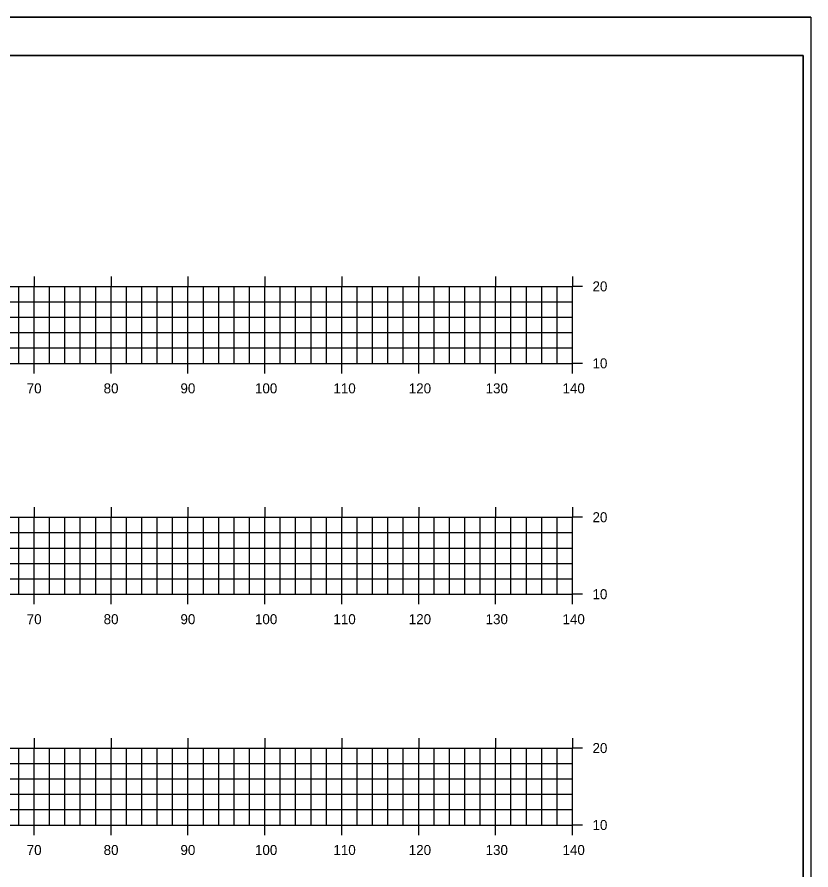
# Model space of a CAD drawing. Extents: x 40011 to 50684, y 49949 to 72236.
# Drawn here: x 43169.4 to 43272.7, y 68461 to 68571.8 of the extents above; entities that cross this region are included whole.
import ezdxf

# ---------------------------------------------------------------- set-up
doc = ezdxf.new("R2010")
doc.units = 0
for name, color, linetype in [('1', 7, 'Continuous'), ('41', 7, 'Continuous'), ('51', 7, 'Continuous'), ('53', 7, 'Continuous'), ('55', 7, 'Continuous'), ('60', 7, 'Continuous')]:
    doc.layers.add(name, color=color, linetype=linetype)

msp = doc.modelspace()

# ---------------------------------------------------------------- linework, layer by layer
at = {"layer": '1'}
for p, q in [((43272.67, 68571.8), (42923.28, 68571.8)), ((43271.67, 68566.8), (42941.67, 68566.8)), ((43271.67, 68356.8), (43271.67, 68566.8))]:
    msp.add_line(p, q, dxfattribs=at)
at = {"layer": '41'}
for points in [[(42923.28, 68571.8), (43272.67, 68571.8), (43272.67, 68351.8), (42923.28, 68351.8)], [(42941.67, 68566.8), (43271.67, 68566.8), (43271.67, 68356.8), (42941.67, 68356.8)]]:
    msp.add_lwpolyline(points, close=True, dxfattribs=at)
at = {"layer": '51'}
for p, q in [((43169.67, 68526.8), (43169.67, 68536.8)), ((43173.67, 68526.8), (43173.67, 68536.8)), ((43175.67, 68526.8), (43175.67, 68536.8)), ((43177.67, 68526.8), (43177.67, 68536.8)), ((43179.67, 68526.8), (43179.67, 68536.8)), ((43183.67, 68526.8), (43183.67, 68536.8)), ((43185.67, 68526.8), (43185.67, 68536.8)), ((43187.67, 68526.8), (43187.67, 68536.8)), ((43189.67, 68526.8), (43189.67, 68536.8)), ((43193.67, 68526.8), (43193.67, 68536.8)), ((43195.67, 68526.8), (43195.67, 68536.8)), ((43197.67, 68526.8), (43197.67, 68536.8)), ((43199.67, 68526.8), (43199.67, 68536.8)), ((43203.67, 68526.8), (43203.67, 68536.8)), ((43205.67, 68526.8), (43205.67, 68536.8)), ((43207.67, 68526.8), (43207.67, 68536.8)), ((43209.67, 68526.8), (43209.67, 68536.8)), ((43213.67, 68526.8), (43213.67, 68536.8)), ((43215.67, 68526.8), (43215.67, 68536.8)), ((43217.67, 68526.8), (43217.67, 68536.8)), ((43219.67, 68526.8), (43219.67, 68536.8)), ((43223.67, 68526.8), (43223.67, 68536.8)), ((43225.67, 68526.8), (43225.67, 68536.8)), ((43227.67, 68526.8), (43227.67, 68536.8)), ((43229.67, 68526.8), (43229.67, 68536.8)), ((43233.67, 68526.8), (43233.67, 68536.8)), ((43235.67, 68526.8), (43235.67, 68536.8)), ((43237.67, 68526.8), (43237.67, 68536.8)), ((43239.67, 68526.8), (43239.67, 68536.8)), ((43241.67, 68526.8), (43241.67, 68536.8)), ((43242.97, 68536.8), (43241.67, 68536.8)), ((42961.67, 68526.8), (43241.67, 68526.8)), ((43171.67, 68525.5), (43171.67, 68526.8)), ((43181.67, 68525.5), (43181.67, 68526.8)), ((43191.67, 68525.5), (43191.67, 68526.8)), ((43201.67, 68525.5), (43201.67, 68526.8)), ((43211.67, 68525.5), (43211.67, 68526.8)), ((43221.67, 68525.5), (43221.67, 68526.8)), ((43231.67, 68525.5), (43231.67, 68526.8)), ((43241.67, 68525.5), (43241.67, 68526.8)), ((43242.97, 68526.8), (43241.67, 68526.8)), ((43169.67, 68496.8), (43169.67, 68506.8)), ((43173.67, 68496.8), (43173.67, 68506.8)), ((43175.67, 68496.8), (43175.67, 68506.8)), ((43177.67, 68496.8), (43177.67, 68506.8)), ((43179.67, 68496.8), (43179.67, 68506.8)), ((43183.67, 68496.8), (43183.67, 68506.8)), ((43185.67, 68496.8), (43185.67, 68506.8)), ((43187.67, 68496.8), (43187.67, 68506.8)), ((43189.67, 68496.8), (43189.67, 68506.8)), ((43193.67, 68496.8), (43193.67, 68506.8)), ((43195.67, 68496.8), (43195.67, 68506.8)), ((43197.67, 68496.8), (43197.67, 68506.8)), ((43199.67, 68496.8), (43199.67, 68506.8)), ((43203.67, 68496.8), (43203.67, 68506.8)), ((43205.67, 68496.8), (43205.67, 68506.8)), ((43207.67, 68496.8), (43207.67, 68506.8)), ((43209.67, 68496.8), (43209.67, 68506.8)), ((43213.67, 68496.8), (43213.67, 68506.8)), ((43215.67, 68496.8), (43215.67, 68506.8)), ((43217.67, 68496.8), (43217.67, 68506.8)), ((43219.67, 68496.8), (43219.67, 68506.8)), ((43223.67, 68496.8), (43223.67, 68506.8)), ((43225.67, 68496.8), (43225.67, 68506.8)), ((43227.67, 68496.8), (43227.67, 68506.8)), ((43229.67, 68496.8), (43229.67, 68506.8)), ((43233.67, 68496.8), (43233.67, 68506.8)), ((43235.67, 68496.8), (43235.67, 68506.8)), ((43237.67, 68496.8), (43237.67, 68506.8)), ((43239.67, 68496.8), (43239.67, 68506.8)), ((43241.67, 68496.8), (43241.67, 68506.8)), ((43242.97, 68506.8), (43241.67, 68506.8)), ((42961.67, 68496.8), (43241.67, 68496.8)), ((43171.67, 68495.5), (43171.67, 68496.8)), ((43181.67, 68495.5), (43181.67, 68496.8)), ((43191.67, 68495.5), (43191.67, 68496.8)), ((43201.67, 68495.5), (43201.67, 68496.8)), ((43211.67, 68495.5), (43211.67, 68496.8)), ((43221.67, 68495.5), (43221.67, 68496.8)), ((43231.67, 68495.5), (43231.67, 68496.8)), ((43241.67, 68495.5), (43241.67, 68496.8)), ((43242.97, 68496.8), (43241.67, 68496.8)), ((43169.67, 68466.8), (43169.67, 68476.8)), ((43173.67, 68466.8), (43173.67, 68476.8)), ((43175.67, 68466.8), (43175.67, 68476.8)), ((43177.67, 68466.8), (43177.67, 68476.8)), ((43179.67, 68466.8), (43179.67, 68476.8)), ((43183.67, 68466.8), (43183.67, 68476.8)), ((43185.67, 68466.8), (43185.67, 68476.8)), ((43187.67, 68466.8), (43187.67, 68476.8)), ((43189.67, 68466.8), (43189.67, 68476.8)), ((43193.67, 68466.8), (43193.67, 68476.8)), ((43195.67, 68466.8), (43195.67, 68476.8)), ((43197.67, 68466.8), (43197.67, 68476.8)), ((43199.67, 68466.8), (43199.67, 68476.8)), ((43203.67, 68466.8), (43203.67, 68476.8)), ((43205.67, 68466.8), (43205.67, 68476.8)), ((43207.67, 68466.8), (43207.67, 68476.8)), ((43209.67, 68466.8), (43209.67, 68476.8)), ((43213.67, 68466.8), (43213.67, 68476.8)), ((43215.67, 68466.8), (43215.67, 68476.8)), ((43217.67, 68466.8), (43217.67, 68476.8)), ((43219.67, 68466.8), (43219.67, 68476.8)), ((43223.67, 68466.8), (43223.67, 68476.8)), ((43225.67, 68466.8), (43225.67, 68476.8)), ((43227.67, 68466.8), (43227.67, 68476.8)), ((43229.67, 68466.8), (43229.67, 68476.8)), ((43233.67, 68466.8), (43233.67, 68476.8)), ((43235.67, 68466.8), (43235.67, 68476.8)), ((43237.67, 68466.8), (43237.67, 68476.8)), ((43239.67, 68466.8), (43239.67, 68476.8)), ((43241.67, 68466.8), (43241.67, 68476.8)), ((43242.97, 68476.8), (43241.67, 68476.8)), ((42961.67, 68466.8), (43241.67, 68466.8)), ((43171.67, 68465.5), (43171.67, 68466.8)), ((43181.67, 68465.5), (43181.67, 68466.8)), ((43191.67, 68465.5), (43191.67, 68466.8)), ((43201.67, 68465.5), (43201.67, 68466.8)), ((43211.67, 68465.5), (43211.67, 68466.8)), ((43221.67, 68465.5), (43221.67, 68466.8)), ((43231.67, 68465.5), (43231.67, 68466.8)), ((43241.67, 68465.5), (43241.67, 68466.8)), ((43242.97, 68466.8), (43241.67, 68466.8))]:
    msp.add_line(p, q, dxfattribs=at)
at = {"layer": '53'}
for p, q in [((42961.67, 68534.8), (43241.67, 68534.8)), ((42961.67, 68532.8), (43241.67, 68532.8)), ((42961.67, 68530.8), (43241.67, 68530.8)), ((42961.67, 68528.8), (43241.67, 68528.8)), ((42961.67, 68504.8), (43241.67, 68504.8)), ((42961.67, 68502.8), (43241.67, 68502.8)), ((42961.67, 68500.8), (43241.67, 68500.8)), ((42961.67, 68498.8), (43241.67, 68498.8)), ((42961.67, 68474.8), (43241.67, 68474.8)), ((42961.67, 68472.8), (43241.67, 68472.8)), ((42961.67, 68470.8), (43241.67, 68470.8)), ((42961.67, 68468.8), (43241.67, 68468.8))]:
    msp.add_line(p, q, dxfattribs=at)
at = {"layer": '55'}
for p, q in [((42961.67, 68536.8), (43241.67, 68536.8)), ((43171.67, 68526.8), (43171.67, 68536.8)), ((43181.67, 68526.8), (43181.67, 68536.8)), ((43191.67, 68526.8), (43191.67, 68536.8)), ((43201.67, 68526.8), (43201.67, 68536.8)), ((43211.67, 68526.8), (43211.67, 68536.8)), ((43221.67, 68526.8), (43221.67, 68536.8)), ((43231.67, 68526.8), (43231.67, 68536.8)), ((43241.67, 68526.8), (43241.67, 68536.8)), ((42961.67, 68526.8), (43241.67, 68526.8)), ((42961.67, 68506.8), (43241.67, 68506.8)), ((43171.67, 68496.8), (43171.67, 68506.8)), ((43181.67, 68496.8), (43181.67, 68506.8)), ((43191.67, 68496.8), (43191.67, 68506.8)), ((43201.67, 68496.8), (43201.67, 68506.8)), ((43211.67, 68496.8), (43211.67, 68506.8)), ((43221.67, 68496.8), (43221.67, 68506.8)), ((43231.67, 68496.8), (43231.67, 68506.8)), ((43241.67, 68496.8), (43241.67, 68506.8)), ((42961.67, 68496.8), (43241.67, 68496.8)), ((42961.67, 68476.8), (43241.67, 68476.8)), ((43171.67, 68466.8), (43171.67, 68476.8)), ((43181.67, 68466.8), (43181.67, 68476.8)), ((43191.67, 68466.8), (43191.67, 68476.8)), ((43201.67, 68466.8), (43201.67, 68476.8)), ((43211.67, 68466.8), (43211.67, 68476.8)), ((43221.67, 68466.8), (43221.67, 68476.8)), ((43231.67, 68466.8), (43231.67, 68476.8)), ((43241.67, 68466.8), (43241.67, 68476.8)), ((42961.67, 68466.8), (43241.67, 68466.8))]:
    msp.add_line(p, q, dxfattribs=at)
at = {"layer": '60'}
for p, q in [((43171.67, 68538.1), (43171.67, 68536.8)), ((43181.67, 68538.1), (43181.67, 68536.8)), ((43191.67, 68538.1), (43191.67, 68536.8)), ((43201.67, 68538.1), (43201.67, 68536.8)), ((43211.67, 68538.1), (43211.67, 68536.8)), ((43221.67, 68538.1), (43221.67, 68536.8)), ((43231.67, 68538.1), (43231.67, 68536.8)), ((43241.67, 68538.1), (43241.67, 68536.8)), ((43171.67, 68508.1), (43171.67, 68506.8)), ((43181.67, 68508.1), (43181.67, 68506.8)), ((43191.67, 68508.1), (43191.67, 68506.8)), ((43201.67, 68508.1), (43201.67, 68506.8)), ((43211.67, 68508.1), (43211.67, 68506.8)), ((43221.67, 68508.1), (43221.67, 68506.8)), ((43231.67, 68508.1), (43231.67, 68506.8)), ((43241.67, 68508.1), (43241.67, 68506.8)), ((43171.67, 68478.1), (43171.67, 68476.8)), ((43181.67, 68478.1), (43181.67, 68476.8)), ((43191.67, 68478.1), (43191.67, 68476.8)), ((43201.67, 68478.1), (43201.67, 68476.8)), ((43211.67, 68478.1), (43211.67, 68476.8)), ((43221.67, 68478.1), (43221.67, 68476.8)), ((43231.67, 68478.1), (43231.67, 68476.8)), ((43241.67, 68478.1), (43241.67, 68476.8))]:
    msp.add_line(p, q, dxfattribs=at)

# ---------------------------------------------------------------- texts
at = {"layer": '51'}
for s, p in [('20', (43244.27, 68536.15)), ('10', (43244.27, 68526.15)), ('70', (43170.7, 68522.9)), ('80', (43180.7, 68522.9)), ('90', (43190.69, 68522.9)), ('100', (43200.38, 68522.9)), ('110', (43210.58, 68522.9)), ('120', (43220.38, 68522.9)), ('130', (43230.37, 68522.9)), ('140', (43240.37, 68522.9)), ('20', (43244.27, 68506.15)), ('10', (43244.27, 68496.15)), ('70', (43170.7, 68492.9)), ('80', (43180.7, 68492.9)), ('90', (43190.69, 68492.9)), ('100', (43200.38, 68492.9)), ('110', (43210.58, 68492.9)), ('120', (43220.38, 68492.9)), ('130', (43230.37, 68492.9)), ('140', (43240.37, 68492.9)), ('20', (43244.27, 68476.15)), ('10', (43244.27, 68466.15)), ('70', (43170.7, 68462.9)), ('80', (43180.7, 68462.9)), ('90', (43190.69, 68462.9)), ('100', (43200.38, 68462.9)), ('110', (43210.58, 68462.9)), ('120', (43220.38, 68462.9)), ('130', (43230.37, 68462.9)), ('140', (43240.37, 68462.9))]:
    msp.add_text(s, height=1.3, dxfattribs=at).set_placement(p)

doc.saveas('drawing.dxf')
